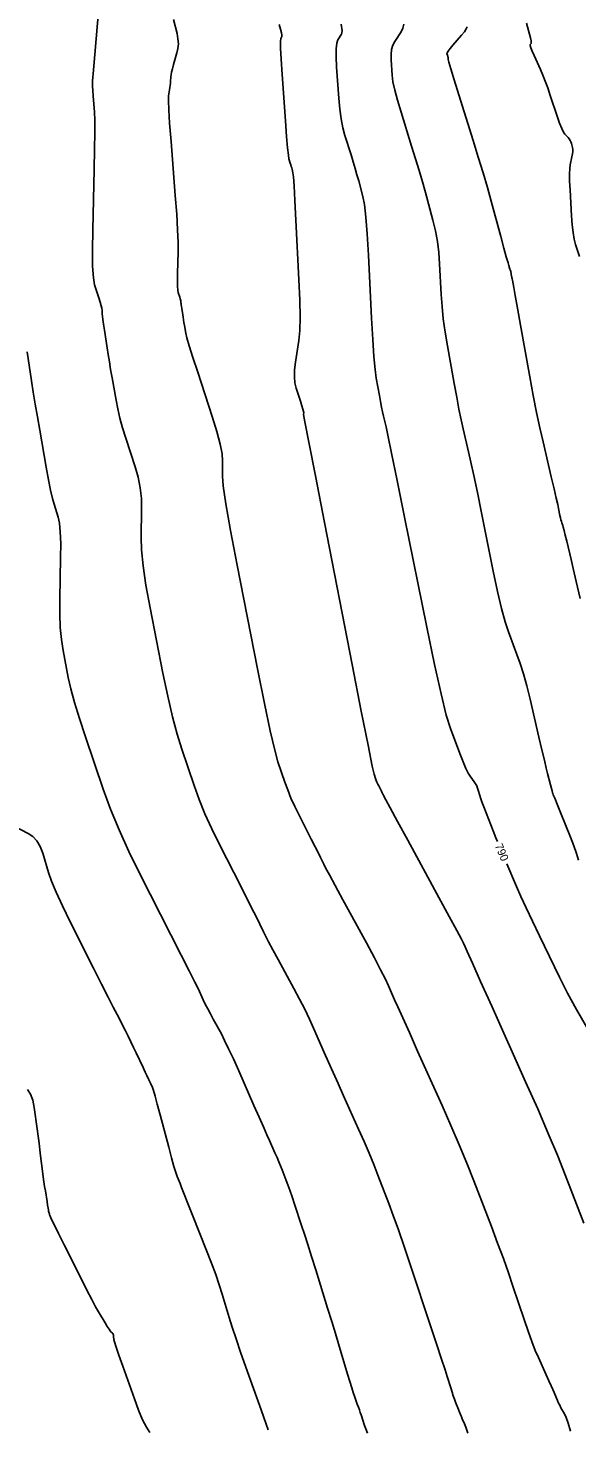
# Model space of a CAD drawing. Extents: x 2082232 to 2083549, y 592624 to 593832.
# Drawn here: x 2083030 to 2083078, y 593007.8 to 593130.4 of the extents above; entities that cross this region are included whole.
import ezdxf

# ---------------------------------------------------------------- set-up
doc = ezdxf.new("R2010")
doc.units = 0
doc.layers.add('DT_X_Contour_Major', color=7, linetype='Continuous')
doc.layers.add('DT_X_Contour_Minor', color=7, linetype='Continuous')

msp = doc.modelspace()

# ---------------------------------------------------------------- linework, layer by layer
at = {"layer": 'DT_X_Contour_Major'}
for points in [[(2083057.37, 593130.77), (2083057.45, 593130.21), (2083057.39, 593129.9), (2083057.07, 593129.4), (2083056.98, 593129.12), (2083056.93, 593128.62), (2083056.93, 593127.92), (2083056.97, 593127.01), (2083057.16, 593124.32), (2083057.25, 593123.36), (2083057.37, 593122.49), (2083057.52, 593121.72), (2083057.7, 593121.04), (2083058.23, 593119.36), (2083058.42, 593118.74), (2083058.59, 593118.15), (2083058.75, 593117.6), (2083058.9, 593117.07), (2083059.27, 593115.71), (2083059.41, 593115), (2083059.53, 593113.91), (2083059.65, 593112.43), (2083059.75, 593110.57), (2083060.03, 593105.08), (2083060.13, 593103.21), (2083060.23, 593101.71), (2083060.34, 593100.59), (2083060.44, 593099.83), (2083060.71, 593098.32), (2083060.81, 593097.78), (2083060.9, 593097.29), (2083060.99, 593096.87), (2083061.08, 593096.49), (2083061.29, 593095.58), (2083061.45, 593094.83), (2083061.78, 593093.26), (2083062.26, 593090.87), (2083062.91, 593087.67), (2083064.85, 593078.05), (2083065.53, 593074.79), (2083066.1, 593072.22), (2083066.56, 593070.36), (2083066.93, 593069.19), (2083067.75, 593067.01), (2083068.04, 593066.28), (2083068.28, 593065.7), (2083068.48, 593065.28), (2083068.64, 593065.01), (2083068.99, 593064.52), (2083069.11, 593064.34), (2083069.22, 593064.16), (2083069.3, 593063.98), (2083069.35, 593063.8), (2083069.48, 593063.33), (2083069.55, 593063.11), (2083069.67, 593062.78), (2083069.83, 593062.34), (2083070.04, 593061.81), (2083070.65, 593060.24), (2083070.89, 593059.63), (2083071.03, 593059.3)], [(2083028.84, 593060.61), (2083030.01, 593060.01), (2083030.42, 593059.73), (2083030.76, 593059.35), (2083031.04, 593058.87), (2083031.27, 593058.28), (2083031.78, 593056.58), (2083032.04, 593055.83), (2083032.44, 593054.87), (2083032.99, 593053.68), (2083033.68, 593052.27), (2083035.72, 593048.23), (2083036.42, 593046.84), (2083036.99, 593045.7), (2083037.44, 593044.81), (2083037.77, 593044.17), (2083038.47, 593042.8), (2083038.73, 593042.29), (2083038.97, 593041.79), (2083039.21, 593041.3), (2083039.44, 593040.82), (2083040.04, 593039.55), (2083040.23, 593039.13), (2083040.38, 593038.83), (2083040.47, 593038.63), (2083040.51, 593038.56), (2083040.54, 593038.49), (2083040.56, 593038.46), (2083040.59, 593038.39), (2083040.64, 593038.29), (2083040.69, 593038.16), (2083040.86, 593037.78), (2083040.95, 593037.52), (2083041.1, 593037.04), (2083041.29, 593036.33), (2083041.54, 593035.39), (2083042.29, 593032.58), (2083042.54, 593031.63), (2083042.75, 593030.89), (2083042.92, 593030.35), (2083043.03, 593030.01), (2083043.28, 593029.39), (2083043.42, 593029.04), (2083043.65, 593028.46), (2083043.97, 593027.66), (2083044.38, 593026.62), (2083045.6, 593023.55), (2083046.03, 593022.44), (2083046.4, 593021.44), (2083046.71, 593020.53), (2083046.97, 593019.71), (2083047.58, 593017.67), (2083047.85, 593016.82), (2083048.18, 593015.82), (2083048.57, 593014.65), (2083049.04, 593013.33), (2083050.36, 593009.59), (2083050.8, 593008.36), (2083050.98, 593007.84)], [(2083071.85, 593057.36), (2083072.71, 593055.37), (2083073.09, 593054.5), (2083073.55, 593053.5), (2083074.09, 593052.35), (2083074.7, 593051.06), (2083076.45, 593047.43), (2083077.15, 593046.04), (2083077.94, 593044.6), (2083078.81, 593043.09)]]:
    msp.add_lwpolyline(points, dxfattribs=at)
at = {"layer": 'DT_X_Contour_Minor'}
for points in [[(2083036.29, 593133.65), (2083035.94, 593129.5), (2083035.82, 593128.12), (2083035.74, 593127.1), (2083035.68, 593126.44), (2083035.65, 593126.14), (2083035.62, 593125.82), (2083035.61, 593125.64), (2083035.62, 593125.37), (2083035.64, 593124.99), (2083035.68, 593124.5), (2083035.79, 593123.08), (2083035.82, 593122.37), (2083035.83, 593121.3), (2083035.81, 593119.86), (2083035.77, 593118.06), (2083035.64, 593112.79), (2083035.61, 593111.01), (2083035.63, 593109.62), (2083035.7, 593108.61), (2083035.81, 593107.99), (2083036.18, 593106.86), (2083036.3, 593106.48), (2083036.39, 593106.16), (2083036.44, 593105.93), (2083036.46, 593105.76), (2083036.48, 593105.42), (2083036.49, 593105.24), (2083036.53, 593104.94), (2083036.59, 593104.53), (2083036.67, 593104.01), (2083036.9, 593102.48), (2083037, 593101.88), (2083037.1, 593101.24), (2083037.21, 593100.57), (2083037.33, 593099.85), (2083037.68, 593097.9), (2083037.83, 593097.14), (2083038.02, 593096.33), (2083038.26, 593095.47), (2083038.54, 593094.57), (2083039.35, 593092.08), (2083039.62, 593091.15), (2083039.8, 593090.22), (2083039.9, 593089.29), (2083039.92, 593088.36), (2083039.87, 593085.88), (2083039.9, 593084.8), (2083040.05, 593083.42), (2083040.3, 593081.73), (2083040.67, 593079.74), (2083041.78, 593074.03), (2083042.2, 593072.01), (2083042.61, 593070.22), (2083043.02, 593068.68), (2083043.43, 593067.37), (2083044.51, 593064.19), (2083044.95, 593062.97), (2083045.46, 593061.71), (2083046.06, 593060.4), (2083046.73, 593059.03), (2083048.61, 593055.34), (2083049.25, 593054.1), (2083049.73, 593053.13), (2083050.07, 593052.46), (2083050.26, 593052.06), (2083050.58, 593051.39), (2083050.75, 593051.05), (2083051.02, 593050.53), (2083051.39, 593049.84), (2083051.85, 593048.98), (2083053.23, 593046.45), (2083053.72, 593045.52), (2083054.18, 593044.63), (2083054.59, 593043.78), (2083054.96, 593042.97), (2083055.89, 593040.85), (2083056.26, 593040.02), (2083056.66, 593039.11), (2083057.1, 593038.13), (2083057.57, 593037.07), (2083058.89, 593034.15), (2083059.37, 593033.07), (2083059.81, 593032.04), (2083060.21, 593031.06), (2083060.58, 593030.11), (2083061.53, 593027.65), (2083061.92, 593026.61), (2083062.37, 593025.33), (2083062.9, 593023.81), (2083063.49, 593022.05), (2083065.15, 593017.05), (2083065.71, 593015.36), (2083066.15, 593014.04), (2083066.46, 593013.1), (2083066.64, 593012.53), (2083066.95, 593011.53), (2083067.06, 593011.16), (2083067.17, 593010.84), (2083067.28, 593010.54), (2083067.37, 593010.28), (2083067.63, 593009.64), (2083067.72, 593009.4), (2083067.81, 593009.19), (2083067.89, 593009), (2083067.96, 593008.82), (2083068.15, 593008.38), (2083068.26, 593008.09), (2083068.45, 593007.57)], [(2083042.72, 593131.18), (2083043.02, 593129.95), (2083043.1, 593129.5), (2083043.13, 593129.07), (2083043.1, 593128.65), (2083043.01, 593128.26), (2083042.71, 593127.24), (2083042.61, 593126.88), (2083042.54, 593126.59), (2083042.49, 593126.35), (2083042.47, 593126.17), (2083042.45, 593125.77), (2083042.44, 593125.61), (2083042.42, 593125.43), (2083042.39, 593125.25), (2083042.36, 593125.05), (2083042.27, 593124.5), (2083042.26, 593124.09), (2083042.29, 593123.3), (2083042.37, 593122.11), (2083042.49, 593120.53), (2083042.86, 593115.79), (2083042.99, 593114.15), (2083043.07, 593112.78), (2083043.11, 593111.68), (2083043.11, 593110.85), (2083043.06, 593109), (2083043.05, 593108.37), (2083043.06, 593107.88), (2083043.08, 593107.52), (2083043.12, 593107.31), (2083043.25, 593106.91), (2083043.3, 593106.77), (2083043.33, 593106.66), (2083043.35, 593106.58), (2083043.35, 593106.52), (2083043.36, 593106.4), (2083043.37, 593106.34), (2083043.38, 593106.23), (2083043.4, 593106.09), (2083043.43, 593105.91), (2083043.51, 593105.37), (2083043.54, 593105.16), (2083043.58, 593104.93), (2083043.62, 593104.69), (2083043.66, 593104.44), (2083043.78, 593103.75), (2083043.88, 593103.35), (2083044.09, 593102.64), (2083044.4, 593101.64), (2083044.82, 593100.34), (2083046.08, 593096.48), (2083046.49, 593095.15), (2083046.78, 593094.05), (2083046.96, 593093.2), (2083047, 593092.59), (2083046.98, 593091.26), (2083047.05, 593090.4), (2083047.29, 593088.82), (2083047.7, 593086.51), (2083048.28, 593083.47), (2083050.06, 593074.41), (2083050.66, 593071.36), (2083051.17, 593068.98), (2083051.56, 593067.29), (2083051.84, 593066.28), (2083052.44, 593064.49), (2083052.69, 593063.81), (2083052.98, 593063.1), (2083053.31, 593062.36), (2083053.69, 593061.6), (2083054.75, 593059.52), (2083055.1, 593058.83), (2083055.38, 593058.29), (2083055.57, 593057.91), (2083055.68, 593057.68), (2083055.86, 593057.31), (2083056.01, 593057), (2083056.34, 593056.39), (2083056.84, 593055.45), (2083057.52, 593054.2), (2083059.57, 593050.43), (2083060.27, 593049.14), (2083060.82, 593048.08), (2083061.23, 593047.27), (2083061.51, 593046.69), (2083062.04, 593045.47), (2083062.32, 593044.85), (2083062.75, 593043.89), (2083063.33, 593042.6), (2083064.05, 593040.98), (2083066.2, 593036.22), (2083066.97, 593034.47), (2083067.69, 593032.79), (2083068.35, 593031.18), (2083068.96, 593029.64), (2083070.5, 593025.64), (2083071.05, 593024.19), (2083071.55, 593022.83), (2083071.99, 593021.58), (2083072.38, 593020.43), (2083073.36, 593017.5), (2083073.71, 593016.47), (2083074.04, 593015.57), (2083074.34, 593014.8), (2083074.61, 593014.17), (2083075.3, 593012.66), (2083075.53, 593012.14), (2083075.73, 593011.71), (2083075.87, 593011.38), (2083075.98, 593011.13), (2083076.19, 593010.61), (2083076.28, 593010.41), (2083076.37, 593010.2), (2083076.48, 593010), (2083076.59, 593009.79), (2083076.9, 593009.24), (2083077.04, 593008.93), (2083077.21, 593008.43), (2083077.43, 593007.74)], [(2083051.94, 593130.75), (2083052.07, 593130.33), (2083052.15, 593130.02), (2083052.19, 593129.81), (2083052.18, 593129.7), (2083052.08, 593129.54), (2083052.06, 593129.3), (2083052.07, 593128.69), (2083052.13, 593127.72), (2083052.21, 593126.38), (2083052.5, 593122.32), (2083052.59, 593120.97), (2083052.68, 593119.97), (2083052.75, 593119.31), (2083052.8, 593118.99), (2083052.92, 593118.61), (2083052.96, 593118.47), (2083053, 593118.34), (2083053.04, 593118.21), (2083053.07, 593118.09), (2083053.15, 593117.78), (2083053.19, 593117.44), (2083053.25, 593116.63), (2083053.32, 593115.37), (2083053.41, 593113.65), (2083053.67, 593108.44), (2083053.74, 593106.65), (2083053.77, 593105.16), (2083053.74, 593103.98), (2083053.66, 593103.11), (2083053.37, 593101.21), (2083053.3, 593100.54), (2083053.28, 593099.93), (2083053.33, 593099.4), (2083053.44, 593098.94), (2083053.81, 593097.8), (2083053.93, 593097.41), (2083054.02, 593097.12), (2083054.07, 593096.92), (2083054.09, 593096.81), (2083054.08, 593096.64), (2083054.2, 593096), (2083054.54, 593094.22), (2083055.11, 593091.28), (2083055.9, 593087.2), (2083058.33, 593074.79), (2083059.13, 593070.7), (2083059.72, 593067.74), (2083060.09, 593065.9), (2083060.25, 593065.19), (2083060.38, 593064.8), (2083060.43, 593064.65), (2083060.5, 593064.5), (2083060.57, 593064.33), (2083060.65, 593064.17), (2083060.89, 593063.71), (2083060.96, 593063.56), (2083061.02, 593063.44), (2083061.07, 593063.36), (2083061.09, 593063.31), (2083061.13, 593063.22), (2083061.27, 593062.96), (2083061.66, 593062.24), (2083062.3, 593061.05), (2083063.2, 593059.41), (2083065.91, 593054.41), (2083066.81, 593052.75), (2083067.47, 593051.53), (2083067.88, 593050.75), (2083068.06, 593050.41), (2083068.2, 593050.09), (2083068.39, 593049.67), (2083068.84, 593048.67), (2083069.55, 593047.07), (2083070.53, 593044.89), (2083073.5, 593038.29), (2083074.56, 593035.93), (2083075.48, 593033.78), (2083076.28, 593031.86), (2083076.95, 593030.16), (2083078.58, 593025.93)], [(2083062.84, 593130.79), (2083062.77, 593130.43), (2083062.61, 593130.1), (2083062.07, 593129.27), (2083061.9, 593128.93), (2083061.78, 593128.55), (2083061.73, 593128.12), (2083061.74, 593127.65), (2083061.83, 593126.32), (2083061.9, 593125.75), (2083062.06, 593125.02), (2083062.29, 593124.13), (2083062.6, 593123.09), (2083063.53, 593120.1), (2083063.87, 593119.01), (2083064.18, 593117.97), (2083064.47, 593116.98), (2083064.73, 593116.05), (2083065.39, 593113.63), (2083065.61, 593112.71), (2083065.78, 593111.77), (2083065.91, 593110.8), (2083065.98, 593109.81), (2083066.11, 593107.13), (2083066.19, 593106.09), (2083066.3, 593105), (2083066.46, 593103.85), (2083066.66, 593102.64), (2083067.25, 593099.35), (2083067.47, 593098.17), (2083067.67, 593097.12), (2083067.86, 593096.18), (2083068.05, 593095.38), (2083068.51, 593093.38), (2083068.72, 593092.49), (2083068.97, 593091.3), (2083069.28, 593089.82), (2083069.64, 593088.05), (2083070.67, 593082.93), (2083071.05, 593081.16), (2083071.39, 593079.68), (2083071.71, 593078.51), (2083072, 593077.63), (2083072.74, 593075.67), (2083073.02, 593074.88), (2083073.31, 593073.96), (2083073.59, 593072.91), (2083073.88, 593071.74), (2083074.65, 593068.44), (2083074.92, 593067.31), (2083075.14, 593066.41), (2083075.3, 593065.71), (2083075.42, 593065.24), (2083075.67, 593064.27), (2083075.76, 593063.95), (2083075.81, 593063.72), (2083075.85, 593063.58), (2083075.86, 593063.54), (2083075.86, 593063.53), (2083075.86, 593063.53), (2083075.87, 593063.52), (2083075.87, 593063.52), (2083075.87, 593063.51), (2083075.88, 593063.5), (2083075.92, 593063.39), (2083076.05, 593063.08), (2083076.25, 593062.57), (2083076.54, 593061.85), (2083077.42, 593059.68), (2083077.72, 593058.92), (2083077.94, 593058.24), (2083078.11, 593057.67)], [(2083073.58, 593130.87), (2083073.84, 593129.9), (2083073.92, 593129.57), (2083073.97, 593129.33), (2083073.99, 593129.17), (2083073.97, 593129.1), (2083073.89, 593129), (2083073.89, 593128.91), (2083073.95, 593128.72), (2083074.07, 593128.43), (2083074.24, 593128.03), (2083074.79, 593126.82), (2083075, 593126.33), (2083075.21, 593125.8), (2083075.43, 593125.2), (2083075.65, 593124.55), (2083076.25, 593122.74), (2083076.46, 593122.13), (2083076.65, 593121.66), (2083076.8, 593121.34), (2083076.92, 593121.16), (2083077.21, 593120.86), (2083077.31, 593120.74), (2083077.4, 593120.62), (2083077.46, 593120.49), (2083077.5, 593120.35), (2083077.6, 593119.98), (2083077.62, 593119.82), (2083077.62, 593119.64), (2083077.6, 593119.43), (2083077.55, 593119.18), (2083077.39, 593118.49), (2083077.35, 593118.16), (2083077.33, 593117.68), (2083077.34, 593117.06), (2083077.38, 593116.28), (2083077.51, 593114.02), (2083077.57, 593113.23), (2083077.65, 593112.55), (2083077.75, 593111.98), (2083077.87, 593111.52), (2083078.21, 593110.45)], [(2083068.4, 593130.55), (2083068.31, 593130.36), (2083068.14, 593130.11), (2083067.9, 593129.81), (2083067.14, 593128.94), (2083066.89, 593128.65), (2083066.72, 593128.42), (2083066.63, 593128.27), (2083066.61, 593128.2), (2083066.66, 593128.08), (2083066.68, 593128.04), (2083066.69, 593127.98), (2083066.7, 593127.93), (2083066.71, 593127.87), (2083066.72, 593127.7), (2083066.79, 593127.46), (2083066.97, 593126.86), (2083067.26, 593125.9), (2083067.67, 593124.59), (2083068.92, 593120.61), (2083069.36, 593119.16), (2083069.77, 593117.79), (2083070.15, 593116.51), (2083070.48, 593115.31), (2083071.32, 593112.22), (2083071.6, 593111.19), (2083071.81, 593110.42), (2083071.96, 593109.91), (2083072.03, 593109.66), (2083072.13, 593109.34), (2083072.17, 593109.24), (2083072.19, 593109.15), (2083072.21, 593109.1), (2083072.21, 593109.07), (2083072.22, 593109.04), (2083072.22, 593109.02), (2083072.23, 593108.99), (2083072.23, 593108.95), (2083072.24, 593108.9), (2083072.27, 593108.75), (2083072.29, 593108.68), (2083072.3, 593108.6), (2083072.32, 593108.51), (2083072.34, 593108.4), (2083072.41, 593108.08), (2083072.46, 593107.76), (2083072.59, 593107.05), (2083072.79, 593105.95), (2083073.06, 593104.46), (2083073.87, 593099.94), (2083074.17, 593098.32), (2083074.46, 593096.83), (2083074.74, 593095.48), (2083075.02, 593094.26), (2083075.74, 593091.19), (2083075.98, 593090.15), (2083076.17, 593089.34), (2083076.3, 593088.77), (2083076.37, 593088.42), (2083076.49, 593087.81), (2083076.54, 593087.6), (2083076.58, 593087.43), (2083076.62, 593087.28), (2083076.65, 593087.18), (2083076.74, 593086.95), (2083076.79, 593086.79), (2083076.86, 593086.51), (2083076.96, 593086.1), (2083077.09, 593085.57), (2083077.47, 593083.96), (2083077.65, 593083.18), (2083077.92, 593082.05), (2083078.26, 593080.56)], [(2083029.91, 593102.12), (2083030.3, 593099.59), (2083030.45, 593098.6), (2083030.62, 593097.56), (2083030.81, 593096.44), (2083031.01, 593095.27), (2083031.57, 593092.04), (2083031.77, 593090.93), (2083031.95, 593090.02), (2083032.12, 593089.31), (2083032.26, 593088.79), (2083032.63, 593087.68), (2083032.74, 593087.15), (2083032.81, 593086.38), (2083032.85, 593085.37), (2083032.84, 593084.13), (2083032.76, 593080.5), (2083032.76, 593079.2), (2083032.8, 593078.02), (2083032.9, 593076.96), (2083033.05, 593076.01), (2083033.51, 593073.65), (2083033.74, 593072.66), (2083034.06, 593071.46), (2083034.49, 593070.06), (2083035.02, 593068.45), (2083036.57, 593063.88), (2083037.2, 593062.13), (2083037.95, 593060.31), (2083038.8, 593058.43), (2083039.76, 593056.47), (2083042.48, 593051.15), (2083043.39, 593049.36), (2083044.09, 593047.98), (2083044.58, 593047.01), (2083044.85, 593046.44), (2083045.31, 593045.47), (2083045.49, 593045.09), (2083045.7, 593044.68), (2083045.93, 593044.24), (2083046.18, 593043.77), (2083046.89, 593042.47), (2083047.18, 593041.91), (2083047.53, 593041.18), (2083047.94, 593040.29), (2083048.41, 593039.24), (2083049.73, 593036.23), (2083050.19, 593035.2), (2083050.57, 593034.34), (2083050.87, 593033.66), (2083051.09, 593033.16), (2083051.58, 593032.08), (2083051.76, 593031.68), (2083051.92, 593031.3), (2083052.07, 593030.93), (2083052.21, 593030.58), (2083052.56, 593029.67), (2083052.71, 593029.28), (2083052.87, 593028.81), (2083053.07, 593028.24), (2083053.29, 593027.59), (2083053.91, 593025.73), (2083054.16, 593024.96), (2083054.45, 593024.06), (2083054.78, 593023.02), (2083055.14, 593021.84), (2083056.17, 593018.5), (2083056.54, 593017.32), (2083056.86, 593016.28), (2083057.13, 593015.37), (2083057.37, 593014.6), (2083057.93, 593012.73), (2083058.12, 593012.08), (2083058.29, 593011.54), (2083058.43, 593011.12), (2083058.53, 593010.8), (2083058.78, 593010.1), (2083058.87, 593009.84), (2083058.96, 593009.6), (2083059.03, 593009.38), (2083059.11, 593009.16), (2083059.29, 593008.62), (2083059.36, 593008.42), (2083059.42, 593008.24), (2083059.47, 593008.08), (2083059.53, 593007.94), (2083059.66, 593007.57)], [(2083029.93, 593037.63), (2083030.2, 593037.2), (2083030.4, 593036.67), (2083030.53, 593036.03), (2083030.78, 593034.19), (2083030.87, 593033.53), (2083030.95, 593032.91), (2083031.03, 593032.34), (2083031.09, 593031.81), (2083031.26, 593030.47), (2083031.32, 593029.99), (2083031.38, 593029.54), (2083031.44, 593029.14), (2083031.5, 593028.76), (2083031.65, 593027.82), (2083031.7, 593027.5), (2083031.74, 593027.25), (2083031.77, 593027.08), (2083031.79, 593026.98), (2083031.83, 593026.8), (2083031.85, 593026.74), (2083031.86, 593026.67), (2083031.89, 593026.61), (2083031.91, 593026.55), (2083031.98, 593026.38), (2083032.08, 593026.19), (2083032.3, 593025.74), (2083032.66, 593025.02), (2083033.15, 593024.04), (2083034.62, 593021.09), (2083035.14, 593020.07), (2083035.56, 593019.25), (2083035.9, 593018.61), (2083036.16, 593018.16), (2083036.73, 593017.21), (2083036.92, 593016.89), (2083037.07, 593016.66), (2083037.18, 593016.5), (2083037.24, 593016.42), (2083037.36, 593016.31), (2083037.4, 593016.27), (2083037.43, 593016.21), (2083037.45, 593016.13), (2083037.47, 593016.03), (2083037.49, 593015.76), (2083037.55, 593015.54), (2083037.7, 593015.08), (2083037.94, 593014.37), (2083038.27, 593013.42), (2083039.29, 593010.56), (2083039.66, 593009.57), (2083040.01, 593008.74), (2083040.34, 593008.09), (2083040.65, 593007.61)]]:
    msp.add_lwpolyline(points, dxfattribs=at)

# ---------------------------------------------------------------- texts
at = {"layer": 'DT_X_Contour_Major'}
msp.add_text('790', height=0.7, rotation=292.8653, dxfattribs=at).set_placement((2083070.79, 593058.95))

doc.saveas('drawing.dxf')
